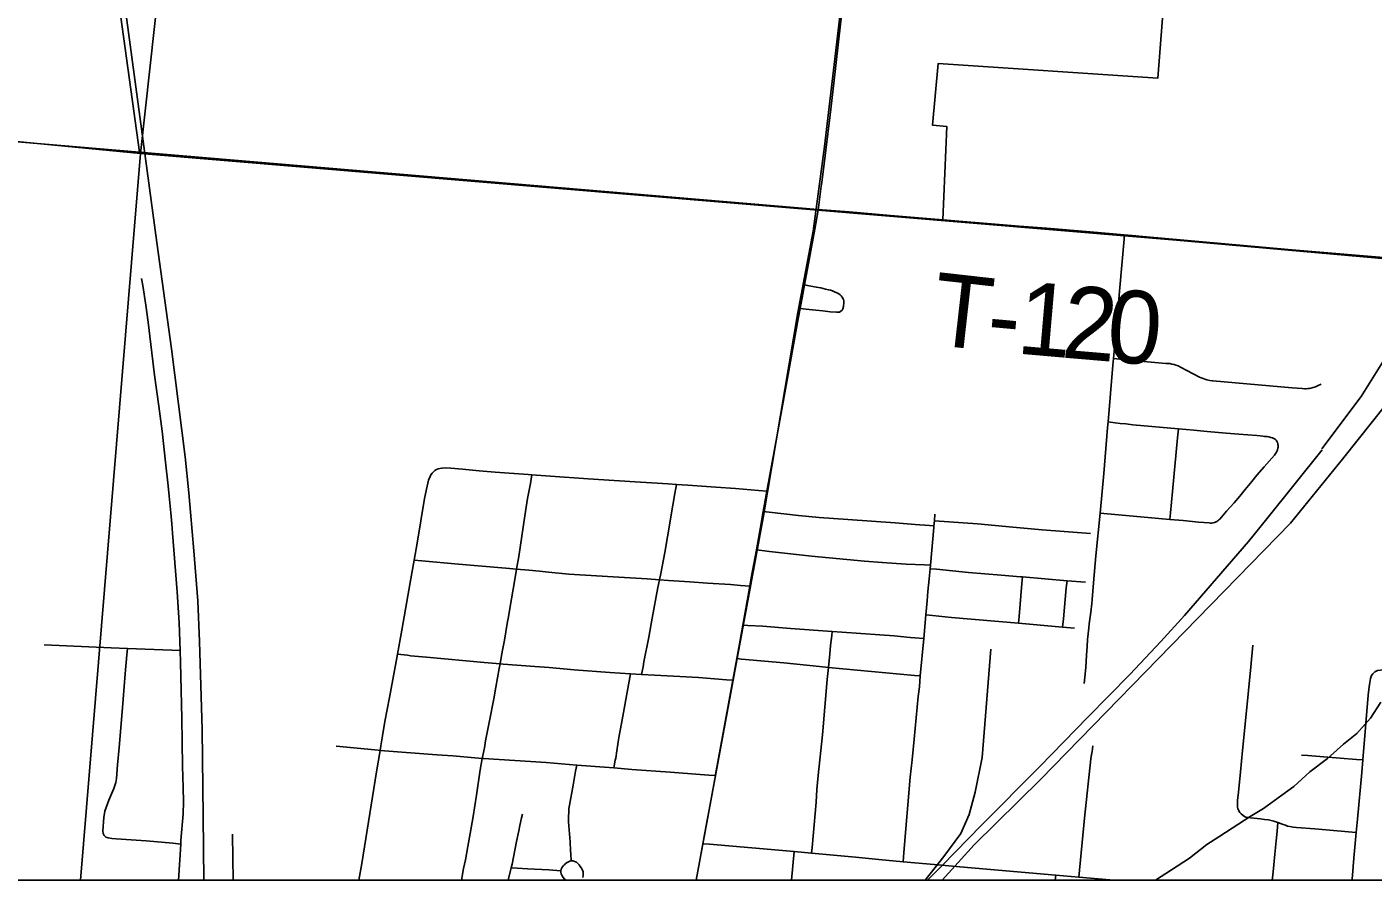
# Model space of a CAD drawing. Extents: x 0 to 1101, y 0 to 440.
# Drawn here: x 840.461 to 841.513, y 368.306 to 368.972 of the extents above; entities that cross this region are included whole.
import ezdxf

# ---------------------------------------------------------------- set-up
doc = ezdxf.new("R2010")
doc.units = 0
for name, color, linetype in [('Default', 7, 'Continuous'), ('GM_X_City_Street', 7, 'Continuous'), ('GM_X_Corporation', 7, 'Continuous'), ('GM_X_County_Road', 7, 'Continuous'), ('GM_X_Minor_River', 7, 'Continuous'), ('GM_X_Rail_Line', 7, 'Continuous'), ('GM_X_Section', 7, 'Continuous'), ('GM_X_Township', 7, 'Continuous'), ('GM_X_Township_Road', 7, 'Continuous'), ('GM_X_Township_Road_Text', 7, 'Continuous'), ('GM_X_US_Route', 7, 'Continuous'), ('SH_Cut_Line', 7, 'Continuous')]:
    doc.layers.add(name, color=color, linetype=linetype)

msp = doc.modelspace()

# ---------------------------------------------------------------- linework, layer by layer
at = {"layer": 'Default'}
for points in [[(839.5076, 368.3059), (840.5028, 368.3059), (840.5498, 368.8732), (839.5518, 368.9699)], [(840.5028, 368.3059), (841.5459, 368.3059), (841.5895, 368.7863), (840.5498, 368.8732)]]:
    msp.add_lwpolyline(points, close=True, dxfattribs=at)
at = {"layer": 'GM_X_City_Street'}
for p, q in [((841.0585, 368.3059), (841.0604, 368.3283)), ((841.0604, 368.3283), (841.0741, 368.327)), ((841.1898, 368.3162), (841.2648, 368.3097)), ((841.2644, 368.3059), (841.2648, 368.3097)), ((841.2648, 368.3097), (841.2828, 368.3081))]:
    msp.add_line(p, q, dxfattribs=at)
for points in [[(841.0792, 368.829), (841.1037, 368.8272), (841.136, 368.8245), (841.1577, 368.8227), (841.177, 368.821)], [(841.2871, 368.4595), (841.2877, 368.4644), (841.2884, 368.4718), (841.289, 368.4815), (841.2893, 368.4882), (841.2897, 368.4938), (841.2901, 368.4981), (841.2906, 368.503), (841.291, 368.506), (841.2922, 368.5152), (841.2931, 368.5219), (841.2934, 368.525), (841.2944, 368.538), (841.2963, 368.559), (841.2995, 368.5925), (841.3024, 368.6233), (841.3053, 368.6592), (841.3057, 368.6638), (841.3095, 368.7081), (841.31, 368.7131), (841.3135, 368.7501), (841.3149, 368.7687), (841.3182, 368.8065), (841.3184, 368.8092)], [(840.5794, 368.3059), (840.5805, 368.3217), (840.5812, 368.334), (840.5813, 368.3367), (840.5829, 368.3577), (840.5832, 368.367), (840.5831, 368.3781), (840.5824, 368.3949), (840.5822, 368.4136), (840.5821, 368.4322), (840.581, 368.4757), (840.5806, 368.4852), (840.5798, 368.5067), (840.5783, 368.5309), (840.5758, 368.5638), (840.5748, 368.5768), (840.5741, 368.5842), (840.5734, 368.5928), (840.5721, 368.6058), (840.5712, 368.6138), (840.5692, 368.6323), (840.5665, 368.6564), (840.5639, 368.6761), (840.5607, 368.7001), (840.5557, 368.7415), (840.5539, 368.755), (840.5514, 368.7703), (840.5504, 368.7758)], [(841.0651, 368.7523), (841.0722, 368.7516), (841.0774, 368.751), (841.0829, 368.7504), (841.0886, 368.7497), (841.0935, 368.7493), (841.0947, 368.7493), (841.0959, 368.7495), (841.097, 368.7501), (841.0979, 368.751), (841.0984, 368.7521), (841.0989, 368.7539), (841.0993, 368.757), (841.0992, 368.7582), (841.0989, 368.7594), (841.098, 368.7611), (841.0973, 368.7621), (841.0964, 368.7629), (841.0945, 368.7642), (841.0926, 368.7651), (841.0903, 368.7661), (841.0888, 368.7665), (841.0874, 368.7669), (841.0849, 368.7674), (841.0812, 368.7683), (841.0777, 368.769), (841.0697, 368.7705), (841.0685, 368.7707)], [(841.31, 368.7131), (841.325, 368.7117), (841.351, 368.7094), (841.3524, 368.7093), (841.354, 368.7092), (841.3557, 368.7089), (841.3574, 368.7086), (841.3588, 368.7081), (841.3604, 368.7074), (841.3623, 368.7065), (841.3772, 368.6987), (841.3785, 368.6981), (841.38, 368.6975), (841.3813, 368.6971), (841.3828, 368.6966), (841.3852, 368.6961), (841.3876, 368.6957), (841.4496, 368.6903), (841.4574, 368.6897), (841.4594, 368.6895), (841.4606, 368.6896), (841.4618, 368.6897), (841.4631, 368.6898), (841.4642, 368.69), (841.466, 368.6905), (841.4679, 368.6911), (841.4694, 368.6918), (841.4723, 368.6933)], [(841.2995, 368.5925), (841.354, 368.5875), (841.3643, 368.5866), (841.3763, 368.5855), (841.3847, 368.5848), (841.3858, 368.5847), (841.3868, 368.5847), (841.3878, 368.5849), (841.3889, 368.5851), (841.3898, 368.5855), (841.3907, 368.5859), (841.3915, 368.5865), (841.3924, 368.5872), (841.393, 368.5878), (841.3984, 368.5939), (841.4042, 368.6004), (841.4086, 368.6057), (841.4129, 368.611), (841.4181, 368.6172), (841.422, 368.622), (841.4278, 368.6287), (841.4358, 368.6378), (841.4369, 368.6393), (841.4376, 368.6405), (841.438, 368.6412), (841.4382, 368.6418), (841.4385, 368.6431), (841.4386, 368.6441), (841.4386, 368.6452), (841.4385, 368.646), (841.4384, 368.6467), (841.4381, 368.6477), (841.4377, 368.6486), (841.4371, 368.6494), (841.4362, 368.6502), (841.4352, 368.6508), (841.4342, 368.6513), (841.433, 368.6516), (841.4313, 368.652), (841.4301, 368.6522), (841.429, 368.6523), (841.428, 368.6524), (841.4266, 368.6526), (841.4246, 368.6527), (841.4219, 368.653), (841.408, 368.6541), (841.3981, 368.655), (841.3832, 368.6563), (841.3727, 368.6572), (841.3609, 368.6583), (841.3251, 368.6615), (841.3195, 368.6621), (841.3152, 368.6625), (841.3113, 368.663), (841.3057, 368.6638)], [(841.354, 368.5875), (841.3545, 368.5928), (841.3561, 368.6094), (841.3601, 368.6513), (841.3609, 368.6583)], [(840.7204, 368.3059), (840.7226, 368.3188), (840.7341, 368.3904), (840.737, 368.4071), (840.7376, 368.4106), (840.7389, 368.4186), (840.7407, 368.4296), (840.7442, 368.4485), (840.7495, 368.4765), (840.7505, 368.4823), (840.7538, 368.501), (840.7605, 368.5383), (840.7636, 368.5557), (840.766, 368.5689), (840.7717, 368.6038), (840.7736, 368.6135), (840.7748, 368.6182), (840.7759, 368.621), (840.7766, 368.6224), (840.7776, 368.6237), (840.7786, 368.6248), (840.7798, 368.6258), (840.7809, 368.6265)], [(840.7809, 368.6265), (840.7822, 368.6271), (840.7836, 368.6274), (840.7853, 368.6277), (840.7878, 368.6278), (840.7921, 368.6277), (840.8013, 368.6267), (840.8143, 368.6255), (840.8267, 368.6245), (840.8527, 368.6227), (840.8555, 368.6224), (840.87, 368.6214), (840.8994, 368.6193), (840.9198, 368.618), (840.9403, 368.6167), (840.962, 368.6153), (840.9686, 368.6149), (840.9775, 368.6143), (840.9992, 368.6128), (841.0146, 368.6117), (841.0326, 368.6102), (841.0392, 368.6096)], [(840.8005, 368.3059), (840.8022, 368.3149), (840.8036, 368.3217), (840.8055, 368.332), (840.8074, 368.3423), (840.8096, 368.3556), (840.8122, 368.3721), (840.8152, 368.392), (840.8167, 368.4009), (840.8171, 368.4031), (840.8184, 368.4092), (840.8193, 368.4146), (840.8225, 368.4303), (840.8257, 368.4474), (840.8273, 368.4566), (840.83, 368.4712), (840.8306, 368.4747), (840.8316, 368.4798), (840.8326, 368.4853), (840.834, 368.4932), (840.8365, 368.5078), (840.837, 368.5102), (840.8396, 368.5254), (840.8423, 368.5407), (840.8436, 368.5487), (840.8452, 368.5585), (840.85, 368.5904), (840.8522, 368.6039), (840.8543, 368.6155), (840.8555, 368.6224)], [(840.9412, 368.4664), (840.9424, 368.4725), (840.9431, 368.4762), (840.9469, 368.4957), (840.9494, 368.5104), (840.954, 368.5343), (840.9553, 368.5404), (840.9563, 368.5452), (840.9593, 368.5617), (840.9615, 368.574), (840.9657, 368.5986), (840.9673, 368.6077), (840.9686, 368.6149)], [(841.0363, 368.5936), (841.041, 368.5931), (841.0639, 368.5906), (841.08, 368.5891), (841.1023, 368.5876), (841.1395, 368.5849), (841.1551, 368.5837), (841.1662, 368.5828), (841.1697, 368.5826)], [(841.1456, 368.3202), (841.1462, 368.3274), (841.1511, 368.3862), (841.1526, 368.3998), (841.1542, 368.4159), (841.1574, 368.4493), (841.1583, 368.4568), (841.159, 368.4653), (841.1617, 368.4946), (841.1634, 368.5129), (841.1643, 368.5239), (841.165, 368.5312), (841.166, 368.5411), (841.1667, 368.549), (841.167, 368.5519), (841.1696, 368.5813), (841.1697, 368.5826), (841.1701, 368.5865), (841.1705, 368.5916)], [(841.1701, 368.5865), (841.2036, 368.584), (841.2314, 368.5815), (841.2543, 368.5795), (841.2921, 368.5766)], [(841.0309, 368.5638), (841.0353, 368.5632), (841.0412, 368.5625), (841.0739, 368.5589), (841.1153, 368.555), (841.1293, 368.5538), (841.148, 368.5527), (841.1622, 368.5521), (841.167, 368.5519)], [(840.7636, 368.5557), (840.7696, 368.5552), (840.7981, 368.5527), (840.8135, 368.5513), (840.8351, 368.5495), (840.8436, 368.5487), (840.853, 368.5478), (840.8615, 368.547), (840.8685, 368.5464), (840.8845, 368.5449), (840.8974, 368.5439), (840.919, 368.5427), (840.9456, 368.5411), (840.9553, 368.5404), (840.9623, 368.5399), (840.979, 368.5387), (840.9927, 368.5377), (841.0106, 368.5366), (841.0186, 368.5359), (841.0258, 368.5354)], [(841.1667, 368.549), (841.1716, 368.5486), (841.1968, 368.546), (841.2223, 368.544), (841.2372, 368.5427), (841.2388, 368.5426), (841.2564, 368.5411), (841.2737, 368.5397), (841.2881, 368.5385)], [(841.2358, 368.5064), (841.2363, 368.5118), (841.2384, 368.5375), (841.2388, 368.5426)], [(841.2702, 368.5034), (841.2708, 368.5099), (841.2731, 368.5341), (841.2737, 368.5397)], [(841.1634, 368.5129), (841.1686, 368.5125), (841.1835, 368.511), (841.2358, 368.5064), (841.2702, 368.5034), (841.2796, 368.5026)], [(841.0203, 368.505), (841.0242, 368.5048), (841.0359, 368.5041), (841.0575, 368.5024), (841.0901, 368.5001), (841.0978, 368.4996), (841.1275, 368.4974), (841.1386, 368.4965), (841.151, 368.4954), (841.1547, 368.4951), (841.1617, 368.4946)], [(841.0741, 368.327), (841.0745, 368.3314), (841.0776, 368.3666), (841.0783, 368.3765), (841.0793, 368.3876), (841.0825, 368.4192), (841.0844, 368.4408), (841.0863, 368.4625), (841.0872, 368.4719), (841.0882, 368.4825), (841.0889, 368.4891), (841.0898, 368.497), (841.0901, 368.5001)], [(840.4744, 368.4895), (840.5268, 368.4873), (840.5396, 368.4868), (840.5741, 368.4854), (840.5806, 368.4852)], [(841.4188, 368.4893), (841.4172, 368.4724), (841.4136, 368.4355), (841.4107, 368.4071), (841.4092, 368.3904), (841.4076, 368.3744), (841.407, 368.368), (841.4068, 368.3657), (841.4068, 368.364), (841.4069, 368.3629), (841.4071, 368.3617), (841.4078, 368.36), (841.4088, 368.3586), (841.4097, 368.3575), (841.4113, 368.3563), (841.4124, 368.3556), (841.4135, 368.3551), (841.415, 368.3547), (841.417, 368.3544), (841.4248, 368.3538), (841.4279, 368.3533), (841.431, 368.3528), (841.4333, 368.3523), (841.4353, 368.3518), (841.4384, 368.3508), (841.4406, 368.3501), (841.4425, 368.3493), (841.4443, 368.3487), (841.446, 368.348), (841.4479, 368.3476), (841.4503, 368.3472), (841.453, 368.347), (841.4674, 368.3458), (841.4937, 368.3436), (841.4997, 368.3431)], [(840.5225, 368.3394), (840.5212, 368.3407), (840.5204, 368.3423), (840.5202, 368.3442), (840.5211, 368.3547), (840.5219, 368.3596), (840.525, 368.3684), (840.5289, 368.3775), (840.5305, 368.3822), (840.531, 368.3852), (840.5317, 368.3958), (840.533, 368.4093), (840.5353, 368.4372), (840.5377, 368.4669), (840.5391, 368.4817), (840.5396, 368.4868)], [(840.7505, 368.4823), (840.7583, 368.4814), (840.7607, 368.4811), (840.7731, 368.4799), (840.8182, 368.4758), (840.8306, 368.4747), (840.833, 368.4745), (840.8578, 368.4727), (840.8689, 368.4719), (840.8886, 368.4701), (840.9165, 368.468), (840.9326, 368.4669), (840.9412, 368.4664), (840.9512, 368.4658), (840.971, 368.4648), (840.9858, 368.464), (841.0077, 368.4623), (841.0125, 368.4619)], [(841.0156, 368.4788), (841.0192, 368.4784), (841.0524, 368.4755), (841.0803, 368.4726), (841.0872, 368.4719), (841.1546, 368.4657), (841.159, 368.4653)], [(840.9196, 368.3935), (840.9206, 368.3994), (840.921, 368.4012), (840.9218, 368.4067), (840.9235, 368.4172), (840.9255, 368.4282), (840.9316, 368.4613), (840.9326, 368.4669)], [(841.4965, 368.3059), (841.4966, 368.3065), (841.4979, 368.3231), (841.4997, 368.3431), (841.5006, 368.3534), (841.504, 368.3899), (841.5048, 368.3998), (841.5091, 368.4502), (841.5097, 368.4567), (841.5102, 368.4603), (841.5108, 368.4633), (841.5117, 368.4657), (841.5127, 368.467), (841.5143, 368.4686), (841.5164, 368.4696), (841.5187, 368.4699), (841.5209, 368.4701), (841.527, 368.4697), (841.5361, 368.4688), (841.5571, 368.4671), (841.564, 368.4666)], [(840.7027, 368.4105), (840.7163, 368.4091), (840.7355, 368.4072), (840.737, 368.4071), (840.7813, 368.4038), (840.7937, 368.4028), (840.8167, 368.4009), (840.8178, 368.4008), (840.8668, 368.3976), (840.8906, 368.3957), (840.9158, 368.3939), (840.9196, 368.3935), (840.9337, 368.3923), (840.9635, 368.3901), (840.9937, 368.3879), (840.9989, 368.3876)], [(841.2828, 368.3081), (841.2873, 368.3543), (841.2922, 368.4005), (841.2928, 368.4039), (841.2932, 368.4063), (841.2935, 368.4084), (841.2938, 368.4108)], [(840.8843, 368.3591), (840.8845, 368.3618), (840.8848, 368.3643), (840.8877, 368.3801), (840.8897, 368.391), (840.8906, 368.3957)], [(841.4568, 368.4035), (841.4619, 368.4031), (841.4743, 368.4021), (841.4999, 368.4001), (841.5048, 368.3998)], [(840.8371, 368.3059), (840.8389, 368.3134), (840.8394, 368.3154), (840.84, 368.3182), (840.8436, 368.336), (840.8452, 368.3443), (840.8461, 368.3485), (840.8475, 368.3544), (840.8481, 368.3573)], [(840.8954, 368.308), (840.8957, 368.3095), (840.8957, 368.311), (840.8955, 368.3123), (840.8951, 368.3136), (840.8944, 368.3151), (840.8933, 368.3166), (840.8924, 368.3178), (840.8915, 368.3189), (840.8903, 368.3198), (840.8895, 368.3202), (840.8884, 368.3206), (840.8874, 368.3208), (840.8863, 368.3208), (840.886, 368.3261), (840.8857, 368.3289), (840.8853, 368.3357), (840.8841, 368.3514), (840.8841, 368.3553), (840.8843, 368.3591)], [(840.6221, 368.3059), (840.6219, 368.3231), (840.6217, 368.3418)], [(841.4341, 368.3059), (841.4344, 368.3097), (841.4352, 368.3178), (841.4361, 368.3261), (841.4371, 368.3366), (841.4378, 368.344), (841.4384, 368.3508)], [(840.5225, 368.3394), (840.5244, 368.3388), (840.5274, 368.3384), (840.5306, 368.3382), (840.5542, 368.3364), (840.575, 368.3346), (840.5812, 368.334)], [(840.9891, 368.3343), (840.9943, 368.3339), (841.0604, 368.3283)], [(840.8782, 368.3131), (840.8785, 368.3145), (840.879, 368.3155), (840.8795, 368.3162), (840.8803, 368.3172), (840.881, 368.3179), (840.8819, 368.3188), (840.883, 368.3195), (840.884, 368.3201), (840.8851, 368.3206), (840.8863, 368.3208)], [(841.0741, 368.327), (841.1083, 368.3238), (841.1267, 368.3219), (841.1456, 368.3202)], [(841.1456, 368.3202), (841.1699, 368.318), (841.1898, 368.3162)], [(840.8394, 368.3154), (840.844, 368.3152), (840.852, 368.3147), (840.8687, 368.3139), (840.8782, 368.3131), (840.8782, 368.312), (840.8784, 368.3107), (840.8791, 368.3091), (840.8799, 368.3079), (840.881, 368.3067), (840.8822, 368.3059)], [(841.2828, 368.3081), (841.3071, 368.306), (841.3088, 368.3059)]]:
    msp.add_lwpolyline(points, dxfattribs=at)
at = {"layer": 'GM_X_Corporation'}
for points in [[(840.6616, 369.8589), (840.6081, 369.3662), (840.479, 369.3792), (840.5488, 368.8744), (839.9339, 368.9265)], [(841.5138, 368.7923), (841.4581, 368.7973), (841.3355, 368.8083), (841.3244, 368.8092), (841.318, 368.8097), (841.1766, 368.8216), (841.1798, 368.8944), (841.1686, 368.8954), (841.173, 368.9437), (841.3446, 368.9321), (841.3735, 369.3037), (841.2674, 369.311), (841.292, 369.5707), (841.1666, 369.5856), (841.1939, 369.8301)], [(840.0052, 368.3059), (842.2805, 368.3059)]]:
    msp.add_lwpolyline(points, dxfattribs=at)
at = {"layer": 'GM_X_County_Road'}
for points in [[(841.514, 368.7923), (841.4583, 368.7973), (841.3357, 368.8083), (841.3246, 368.8092), (841.3182, 368.8097), (841.2918, 368.8122), (841.2577, 368.8149), (841.2292, 368.8171), (841.2106, 368.8187), (841.1768, 368.8216), (841.1575, 368.8232), (841.1357, 368.825), (841.1035, 368.8277), (841.0789, 368.8295), (840.549, 368.8744), (839.9341, 368.9265)], [(838.4388, 368.3059), (844.6555, 368.3059)]]:
    msp.add_lwpolyline(points, dxfattribs=at)
at = {"layer": 'GM_X_Minor_River'}
msp.add_lwpolyline([(841.3429, 368.3059), (841.3429, 368.3059), (841.3554, 368.3138), (841.3695, 368.3231), (841.3828, 368.3336), (841.3924, 368.3396), (841.4026, 368.3464), (841.4167, 368.3554), (841.4273, 368.3617), (841.4414, 368.3722), (841.4509, 368.379), (841.4635, 368.3903), (841.4772, 368.4008), (841.4898, 368.4121), (841.5001, 368.4203), (841.5108, 368.4324), (841.5188, 368.4448)], dxfattribs=at)
at = {"layer": 'GM_X_Rail_Line'}
for points in [[(841.0634, 368.7492), (841.0752, 368.8127), (841.0841, 368.8787), (841.1281, 369.2523), (841.1581, 369.5196), (841.193, 369.8378), (841.2158, 370.1274), (841.272, 370.836), (841.3678, 371.852), (841.4644, 372.7575), (841.4712, 372.8458), (841.5195, 373.3971), (841.577, 374.1201)], [(841.4728, 368.6426), (841.5036, 368.6835), (841.5374, 368.7376), (841.6188, 368.8614), (841.6632, 368.9407), (841.7044, 369.0211), (841.7667, 369.1427), (842.0077, 369.6134), (842.282, 370.1444), (842.3817, 370.3472), (842.4321, 370.4445), (842.4792, 370.5194), (842.5317, 370.5965), (842.5789, 370.6613), (842.6287, 370.7304), (842.8514, 370.9969), (843.1012, 371.295), (843.5697, 371.844), (844.1633, 372.5544), (844.2567, 372.6675)], [(840.5991, 368.3059), (840.5986, 368.3555), (840.5979, 368.4234), (840.5958, 368.4921), (840.5944, 368.5239), (840.5914, 368.5631), (840.5874, 368.6084), (840.5845, 368.6364), (840.5739, 368.7209), (840.5625, 368.8039), (840.5074, 369.2113), (840.4549, 369.6021)], [(840.984, 368.3059), (841.0363, 368.5887), (841.0634, 368.7492)], [(841.1761, 368.3059), (841.2012, 368.3333), (841.2529, 368.3844), (841.386, 368.5208), (841.4483, 368.5846), (841.4888, 368.6346), (841.546, 368.7063)], [(841.1647, 368.3059), (841.1763, 368.3176), (841.2067, 368.3485), (841.2524, 368.3947), (841.29, 368.433), (841.3228, 368.4664), (841.3471, 368.4921), (841.3655, 368.5125), (841.3989, 368.551), (841.4154, 368.5702), (841.4298, 368.5881), (841.473, 368.642)], [(841.1627, 368.3059), (841.1773, 368.3242), (841.1908, 368.3423), (841.1971, 368.3571), (841.202, 368.3745), (841.2073, 368.4015), (841.2142, 368.4863)]]:
    msp.add_lwpolyline(points, dxfattribs=at)
at = {"layer": 'GM_X_Section'}
for points in [[(840.6594, 369.8677), (840.5498, 368.8732), (839.5518, 368.9699), (839.6271, 369.9558)], [(840.6594, 369.8677), (841.6791, 369.8096), (841.5895, 368.7863), (840.5498, 368.8732)]]:
    msp.add_lwpolyline(points, close=True, dxfattribs=at)
at = {"layer": 'GM_X_Township'}
msp.add_lwpolyline([(841.514, 368.7923), (841.4583, 368.7973), (841.3357, 368.8083), (841.3246, 368.8092), (841.3182, 368.8097), (841.2918, 368.8122), (841.2577, 368.8149), (841.2292, 368.8171), (841.2106, 368.8187), (841.1768, 368.8216), (841.1575, 368.8232), (841.1357, 368.825), (841.1035, 368.8277), (841.0789, 368.8295), (840.549, 368.8744), (839.9341, 368.9265)], dxfattribs=at)
at = {"layer": 'GM_X_Township_Road'}
for points in [[(841.177, 368.821), (841.2108, 368.8182), (841.2294, 368.8165), (841.2579, 368.8144), (841.292, 368.8116), (841.3184, 368.8092)], [(841.3184, 368.8092), (841.3248, 368.8086), (841.3359, 368.8078), (841.3389, 368.8075)], [(841.3389, 368.8075), (841.4585, 368.7968), (841.5142, 368.7918), (841.5303, 368.7904), (841.5451, 368.7895), (841.5463, 368.7895), (841.5501, 368.7893), (841.5544, 368.7893), (841.5594, 368.7893), (841.5718, 368.7897), (841.5943, 368.7901)]]:
    msp.add_lwpolyline(points, dxfattribs=at)
at = {"layer": 'GM_X_US_Route'}
for points in [[(841.082, 368.8507), (841.0852, 368.8759), (841.0885, 368.9036), (841.0915, 368.9283), (841.0967, 368.9744), (841.0972, 368.9789), (841.0983, 368.9882), (841.1011, 369.0103), (841.1034, 369.0282), (841.1043, 369.0356), (841.1094, 369.08), (841.1179, 369.1516), (841.121, 369.1781), (841.1223, 369.1895), (841.1272, 369.2325), (841.1284, 369.2424), (841.1291, 369.2487), (841.1313, 369.267), (841.134, 369.2911), (841.137, 369.3149), (841.1393, 369.3336)], [(840.9925, 368.3527), (840.9932, 368.3566), (840.9989, 368.3876), (840.999, 368.3884), (841.0091, 368.4434), (841.0125, 368.4619), (841.0156, 368.4788), (841.0177, 368.4905), (841.0203, 368.505), (841.0258, 368.5354), (841.0269, 368.5418), (841.0309, 368.5638), (841.0341, 368.5816), (841.0363, 368.5936), (841.0392, 368.6096), (841.0493, 368.6647), (841.0557, 368.7008), (841.0636, 368.7442), (841.0651, 368.7523), (841.0672, 368.7635), (841.0685, 368.7707), (841.0709, 368.7832), (841.0766, 368.8143), (841.0792, 368.829), (841.0816, 368.8477), (841.082, 368.8507)], [(840.984, 368.3059), (840.9865, 368.3198), (840.9891, 368.3343), (840.9925, 368.3527)]]:
    msp.add_lwpolyline(points, dxfattribs=at)
at = {"layer": 'SH_Cut_Line'}
msp.add_lwpolyline([(837.3258, 378.2649), (837.3258, 368.3059), (850.9258, 368.3059)], dxfattribs=at)

# ---------------------------------------------------------------- texts
at = {"layer": 'GM_X_Township_Road_Text'}
for s, rotation, p in [('T', 353.5453, (841.1663, 368.7243)), ('1', 355.0419, (841.2334, 368.7172)), ('2', 355.1956, (841.2684, 368.7141)), ('0', 355.2292, (841.3033, 368.7112)), ('-', 354.7554, (841.2098, 368.7194))]:
    msp.add_text(s, height=0.0568, rotation=rotation, dxfattribs=at).set_placement(p)

doc.saveas('drawing.dxf')
